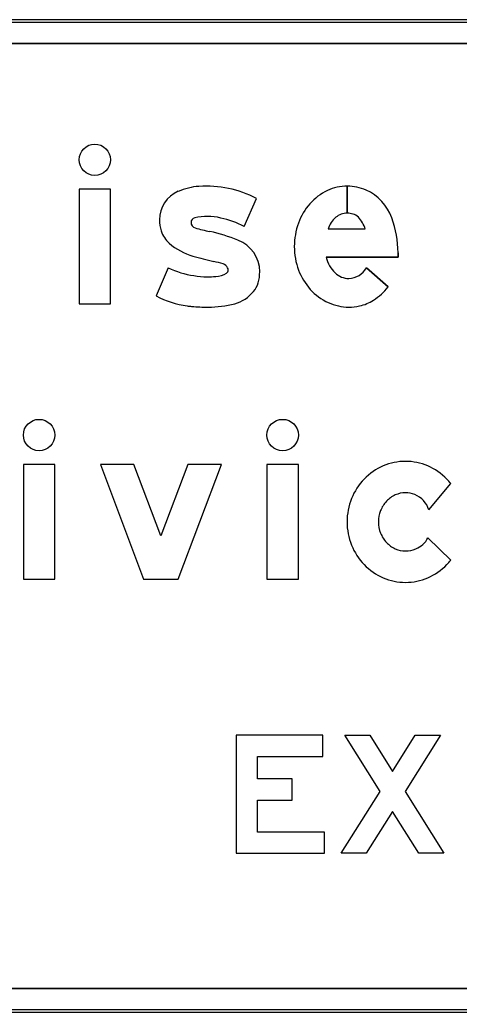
# Model space of a CAD drawing. Extents: x 1806251 to 1809821, y 414895 to 422886.
# Drawn here: x 1809677.075 to 1809677.447, y 415421.961 to 415422.801 of the extents above; entities that cross this region are included whole.
import ezdxf

# ---------------------------------------------------------------- set-up
doc = ezdxf.new("R2010")
doc.units = 0
for name, color, linetype in [('GSBWFILL', 7, 'Continuous'), ('GSCOLORFILL', 7, 'Continuous'), ('GSOUTLINE', 7, 'Continuous')]:
    doc.layers.add(name, color=color, linetype=linetype)

msp = doc.modelspace()

# ---------------------------------------------------------------- linework, layer by layer
at = {"layer": 'GSBWFILL'}
for p, q in [((1809678.53509, 415422.80057), (1809676.65509, 415422.80057)), ((1809676.65509, 415422.78057), (1809678.53509, 415422.78057)), ((1809677.35178, 415422.65982), (1809677.35178, 415422.63688)), ((1809677.35179, 415422.63688), (1809677.35179, 415422.65982)), ((1809677.26455, 415422.62569), (1809677.27488, 415422.6494)), ((1809677.33555, 415422.62355), (1809677.36706, 415422.62355)), ((1809677.20024, 415422.5906), (1809677.18992, 415422.5669)), ((1809677.36812, 415422.5906), (1809677.38633, 415422.57448)), ((1809677.18992, 415422.5669), (1809677.18992, 415422.5669)), ((1809677.42091, 415422.38573), (1809677.43938, 415422.40803)), ((1809677.43938, 415422.34321), (1809677.41999, 415422.36218)), ((1809678.53509, 415421.98057), (1809676.65529, 415421.98057)), ((1809676.65529, 415421.96057), (1809678.53509, 415421.96057))]:
    msp.add_line(p, q, dxfattribs=at)
for points in [[(1809677.12475, 415422.56007), (1809677.15135, 415422.56007), (1809677.15135, 415422.65716), (1809677.12475, 415422.65716)], [(1809677.07762, 415422.32707), (1809677.10422, 415422.32707), (1809677.10422, 415422.42416), (1809677.07762, 415422.42416)], [(1809677.17121, 415422.42416), (1809677.14279, 415422.42416), (1809677.17937, 415422.32707), (1809677.20862, 415422.32707), (1809677.2452, 415422.42416), (1809677.21678, 415422.42416), (1809677.194, 415422.36369)], [(1809677.28377, 415422.32707), (1809677.31037, 415422.32707), (1809677.31037, 415422.42416), (1809677.28377, 415422.42416)], [(1809677.33265, 415422.11307), (1809677.27565, 415422.11307), (1809677.27565, 415422.13997), (1809677.30515, 415422.13997), (1809677.30515, 415422.15797), (1809677.27565, 415422.15797), (1809677.27565, 415422.17707), (1809677.33115, 415422.17707), (1809677.33115, 415422.19507), (1809677.25765, 415422.19507), (1809677.25765, 415422.09507), (1809677.33265, 415422.09507)], [(1809677.4124, 415422.09507), (1809677.39015, 415422.13053), (1809677.3679, 415422.09507), (1809677.34665, 415422.09507), (1809677.37953, 415422.14746), (1809677.34965, 415422.19507), (1809677.3709, 415422.19507), (1809677.39015, 415422.1644), (1809677.4094, 415422.19507), (1809677.43065, 415422.19507), (1809677.40078, 415422.14746), (1809677.43365, 415422.09507)]]:
    msp.add_lwpolyline(points, close=True, dxfattribs=at)
msp.add_lwpolyline([(1809677.39474, 415422.6034), (1809677.39474, 415422.59961), (1809677.33404, 415422.59961)], dxfattribs=at)
msp.add_circle((1809677.09092, 415422.4491), 0.0133, dxfattribs=at)
for centre, radius, start, end in [((1809677.40178, 415422.37735), 0.04962, 113.20471, 135.98445), ((1809677.40108, 415422.37898), 0.04784, 90, 113.20471), ((1809677.40108, 415422.37898), 0.04784, 66.79529, 90), ((1809677.40038, 415422.37735), 0.04962, 44.01555, 66.79529), ((1809677.40286, 415422.3763), 0.05113, 135.98445, 158.18779), ((1809677.39929, 415422.3763), 0.05113, 38.36235, 44.01555), ((1809677.40456, 415422.37562), 0.05296, 158.18779, 180), ((1809677.40179, 415422.37732), 0.02306, 114.01492, 137.08679), ((1809677.40108, 415422.37892), 0.02131, 90, 114.01492), ((1809677.40108, 415422.37892), 0.02131, 68.21395, 90), ((1809677.40163, 415422.37997), 0.02012, 16.64454, 68.57064), ((1809677.4029, 415422.37629), 0.02457, 137.08679, 158.93885), ((1809677.40463, 415422.37562), 0.02643, 158.93885, 180), ((1809677.40456, 415422.37562), 0.05296, 180, 201.81221), ((1809677.40463, 415422.37562), 0.02643, 180, 201.06115), ((1809677.4029, 415422.37495), 0.02457, 201.06115, 222.91321), ((1809677.40386, 415422.3696), 0.01775, 289.36074, 335.28028), ((1809677.40286, 415422.37494), 0.05113, 201.81221, 224.01555), ((1809677.40179, 415422.37392), 0.02306, 222.91321, 245.98508), ((1809677.40108, 415422.37232), 0.02131, 245.98508, 270), ((1809677.40108, 415422.37232), 0.02131, 270, 294.01492), ((1809677.40178, 415422.37389), 0.04962, 224.01555, 246.79529), ((1809677.40038, 415422.37389), 0.04962, 293.20471, 315.98445), ((1809677.39929, 415422.37494), 0.05113, 315.98445, 321.63766), ((1809677.40108, 415422.37226), 0.04784, 246.79529, 270), ((1809677.40108, 415422.37226), 0.04784, 270, 293.20471)]:
    msp.add_arc(centre, radius, start, end, dxfattribs=at)
for centre, ratio in [((1809677.13805, 415422.6821), 0.99998), ((1809677.29707, 415422.4491), 0.999979)]:
    msp.add_ellipse(centre, major_axis=(0, 0.0133), ratio=ratio, dxfattribs=at)
for centre, major_axis, ratio, start_param, end_param in [((1809677.2188, 415422.63138), (0, 0.02607), 0.999995, 0.398006, 1.570796), ((1809677.2302, 415422.60425), (0, 0.05549), 0.999995, 0.071378, 0.398007), ((1809677.23254, 415422.56865), (0, 0.09118), 0.999995, 5.800291, 6.352301), ((1809677.35448, 415422.61471), (0, 0.04572), 0.999996, 0.44196, 0.851746), ((1809677.35178, 415422.62043), (0, 0.03939), 0.999996, 0, 0.44196), ((1809677.35178, 415422.62043), (0, 0.03939), 0.999996, 5.868518, 6.283016), ((1809677.35078, 415422.61886), (0, 0.04123), 0.999996, 5.061282, 5.861635), ((1809677.35871, 415422.61102), (0, 0.05133), 0.999996, 0.851746, 1.222943), ((1809677.22387, 415422.63138), (0, 0.03114), 0.999995, 1.570796, 1.879779), ((1809677.22348, 415422.62901), (0, 0.00399), 0.999995, 0.21891, 1.570796), ((1809677.23357, 415422.58807), (0, 0.04615), 0.999995, 0, 0.239757), ((1809677.23357, 415422.59053), (0, 0.0437), 0.999995, 6.027142, 6.283185), ((1809677.2305, 415422.56175), (0, 0.07244), 0.999995, 5.793797, 6.086746), ((1809677.35555, 415422.61747), (0, 0.0209), 0.999996, 0.703138, 1.275447), ((1809677.35178, 415422.62146), (0, 0.01542), 0.999996, 0, 0.684319), ((1809677.35178, 415422.619), (0, 0.01788), 0.999996, 6.008019, 6.282813), ((1809677.35393, 415422.62661), (0, 0.00997), 0.999996, 5.468651, 6.008019), ((1809677.34203, 415422.61539), (0, 0.02633), 0.999996, 5.027692, 5.468651), ((1809677.30829, 415422.6034), (0, 0.08645), 0.999996, 4.712389, 5.061282), ((1809677.21638, 415422.62899), (0, 0.02327), 0.999995, 1.879779, 2.42566), ((1809677.22414, 415422.62901), (0, 0.00465), 0.999995, 1.570796, 2.88808), ((1809677.25277, 415422.71929), (0, 0.09936), 0.999995, 2.83708, 2.965597), ((1809677.36532, 415422.60862), (0, 0.05837), 0.999996, 1.222943, 1.570796), ((1809677.20059, 415422.46796), (0, 0.1574), 0.999995, 5.901211, 6.060377), ((1809677.2491, 415422.58729), (0, 0.0286), 0.999995, 4.712389, 5.919951), ((1809677.2351, 415422.65051), (0, 0.0518), 0.999995, 2.42566, 2.869403), ((1809677.36357, 415422.60862), (0, 0.05662), 0.999996, 1.570796, 1.928626), ((1809677.31007, 415422.90806), (0, 0.32003), 0.999995, 2.860128, 2.916667), ((1809677.35959, 415422.60525), (0, 0.02617), 0.999996, 1.788032, 2.378697), ((1809677.23365, 415422.66212), (0, 0.07894), 0.999995, 2.70455, 2.991718), ((1809677.20539, 415422.45634), (0, 0.14365), 0.999995, 5.990951, 6.04928), ((1809677.24453, 415422.58752), (0, 0.00677), 0.999995, 5.20773, 5.944931), ((1809677.24786, 415422.58871), (0, 0.00308), 0.999995, 3.769232, 4.712389), ((1809677.24611, 415422.58871), (0, 0.00483), 0.999995, 4.712389, 5.146352), ((1809677.3585, 415422.60672), (0, 0.0512), 0.999996, 1.928626, 2.305123), ((1809677.35188, 415422.60064), (0, 0.01909), 0.999996, 3.209537, 4.158837), ((1809677.2331, 415422.64352), (0, 0.0605), 0.999995, 2.95481, 3.141593), ((1809677.2331, 415422.65896), (0, 0.07594), 0.999995, 3.141593, 3.238422), ((1809677.23994, 415422.60138), (0, 0.01802), 0.999995, 3.169414, 3.711965), ((1809677.24432, 415422.58729), (0, 0.03338), 0.999995, 4.42655, 4.712389), ((1809677.35341, 415422.5989), (0, 0.01731), 0.999996, 2.383204, 3.128268), ((1809677.2572, 415422.5835), (0, 0.01995), 0.999995, 4.009587, 4.42655), ((1809677.35526, 415422.6038), (0, 0.04684), 0.999996, 2.305123, 2.711411), ((1809677.34734, 415422.60503), (0, 0.04953), 0.999996, 3.710413, 4.047817), ((1809677.22785, 415422.63976), (0, 0.08215), 0.999995, 2.661561, 2.999689), ((1809677.24794, 415422.59089), (0, 0.03179), 0.999995, 3.41426, 4.020407), ((1809677.35432, 415422.59411), (0, 0.03657), 0.999996, 3.35931, 3.710413), ((1809677.22564, 415422.62427), (0, 0.0665), 0.999995, 2.999689, 3.056979), ((1809677.23395, 415422.72077), (0, 0.16336), 0.999995, 3.056204, 3.141593), ((1809677.23395, 415422.64784), (0, 0.09042), 0.999995, 3.141593, 3.39368), ((1809677.35318, 415422.59926), (0, 0.04185), 0.999996, 2.711411, 3.141593), ((1809677.35318, 415422.59926), (0, 0.04185), 0.999996, 3.141593, 3.35931)]:
    msp.add_ellipse(centre, major_axis=major_axis, ratio=ratio, start_param=start_param, end_param=end_param, dxfattribs=at)
at = {"layer": 'GSCOLORFILL'}
for p, q in [((1809678.53509, 415422.80057), (1809676.65509, 415422.80057)), ((1809678.53509, 415422.80057), (1809676.65509, 415422.80057)), ((1809678.53509, 415422.80057), (1809676.65509, 415422.80057)), ((1809676.65509, 415422.79857), (1809678.53509, 415422.79857)), ((1809676.65509, 415422.78057), (1809678.53509, 415422.78057)), ((1809677.35178, 415422.65982), (1809677.35178, 415422.63688)), ((1809677.35179, 415422.63688), (1809677.35179, 415422.65982)), ((1809677.26455, 415422.62569), (1809677.27488, 415422.6494)), ((1809677.33555, 415422.62355), (1809677.36706, 415422.62355)), ((1809677.20024, 415422.5906), (1809677.18992, 415422.5669)), ((1809677.36812, 415422.5906), (1809677.38633, 415422.57448)), ((1809677.18992, 415422.5669), (1809677.18992, 415422.5669)), ((1809677.42091, 415422.38573), (1809677.43938, 415422.40803)), ((1809677.43938, 415422.34321), (1809677.41999, 415422.36218)), ((1809678.53509, 415421.98057), (1809676.65529, 415421.98057)), ((1809676.65509, 415421.96057), (1809678.53509, 415421.96057)), ((1809678.53509, 415421.96257), (1809676.65511, 415421.96257)), ((1809676.65511, 415421.96057), (1809678.53509, 415421.96057)), ((1809676.65529, 415421.96057), (1809678.53509, 415421.96057))]:
    msp.add_line(p, q, dxfattribs=at)
for points in [[(1809677.12475, 415422.56007), (1809677.15135, 415422.56007), (1809677.15135, 415422.65716), (1809677.12475, 415422.65716)], [(1809677.07762, 415422.32707), (1809677.10422, 415422.32707), (1809677.10422, 415422.42416), (1809677.07762, 415422.42416)], [(1809677.17121, 415422.42416), (1809677.14279, 415422.42416), (1809677.17937, 415422.32707), (1809677.20862, 415422.32707), (1809677.2452, 415422.42416), (1809677.21678, 415422.42416), (1809677.194, 415422.36369)], [(1809677.28377, 415422.32707), (1809677.31037, 415422.32707), (1809677.31037, 415422.42416), (1809677.28377, 415422.42416)], [(1809677.33265, 415422.11307), (1809677.27565, 415422.11307), (1809677.27565, 415422.13997), (1809677.30515, 415422.13997), (1809677.30515, 415422.15797), (1809677.27565, 415422.15797), (1809677.27565, 415422.17707), (1809677.33115, 415422.17707), (1809677.33115, 415422.19507), (1809677.25765, 415422.19507), (1809677.25765, 415422.09507), (1809677.33265, 415422.09507)], [(1809677.4124, 415422.09507), (1809677.39015, 415422.13053), (1809677.3679, 415422.09507), (1809677.34665, 415422.09507), (1809677.37953, 415422.14746), (1809677.34965, 415422.19507), (1809677.3709, 415422.19507), (1809677.39015, 415422.1644), (1809677.4094, 415422.19507), (1809677.43065, 415422.19507), (1809677.40078, 415422.14746), (1809677.43365, 415422.09507)]]:
    msp.add_lwpolyline(points, close=True, dxfattribs=at)
msp.add_lwpolyline([(1809677.39474, 415422.6034), (1809677.39474, 415422.59961), (1809677.33404, 415422.59961)], dxfattribs=at)
msp.add_circle((1809677.09092, 415422.4491), 0.0133, dxfattribs=at)
for centre, radius, start, end in [((1809677.40178, 415422.37735), 0.04962, 113.20471, 135.98445), ((1809677.40108, 415422.37898), 0.04784, 90, 113.20471), ((1809677.40108, 415422.37898), 0.04784, 66.79529, 90), ((1809677.40038, 415422.37735), 0.04962, 44.01555, 66.79529), ((1809677.40286, 415422.3763), 0.05113, 135.98445, 158.18779), ((1809677.39929, 415422.3763), 0.05113, 38.36235, 44.01555), ((1809677.40456, 415422.37562), 0.05296, 158.18779, 180), ((1809677.40179, 415422.37732), 0.02306, 114.01492, 137.08679), ((1809677.40108, 415422.37892), 0.02131, 90, 114.01492), ((1809677.40108, 415422.37892), 0.02131, 68.21395, 90), ((1809677.40163, 415422.37997), 0.02012, 16.64454, 68.57064), ((1809677.4029, 415422.37629), 0.02457, 137.08679, 158.93885), ((1809677.40463, 415422.37562), 0.02643, 158.93885, 180), ((1809677.40456, 415422.37562), 0.05296, 180, 201.81221), ((1809677.40463, 415422.37562), 0.02643, 180, 201.06115), ((1809677.4029, 415422.37495), 0.02457, 201.06115, 222.91321), ((1809677.40386, 415422.3696), 0.01775, 289.36074, 335.28028), ((1809677.40286, 415422.37494), 0.05113, 201.81221, 224.01555), ((1809677.40179, 415422.37392), 0.02306, 222.91321, 245.98508), ((1809677.40108, 415422.37232), 0.02131, 245.98508, 270), ((1809677.40108, 415422.37232), 0.02131, 270, 294.01492), ((1809677.40178, 415422.37389), 0.04962, 224.01555, 246.79529), ((1809677.40038, 415422.37389), 0.04962, 293.20471, 315.98445), ((1809677.39929, 415422.37494), 0.05113, 315.98445, 321.63766), ((1809677.40108, 415422.37226), 0.04784, 246.79529, 270), ((1809677.40108, 415422.37226), 0.04784, 270, 293.20471)]:
    msp.add_arc(centre, radius, start, end, dxfattribs=at)
for centre, ratio in [((1809677.13805, 415422.6821), 0.99998), ((1809677.29707, 415422.4491), 0.999979)]:
    msp.add_ellipse(centre, major_axis=(0, 0.0133), ratio=ratio, dxfattribs=at)
for centre, major_axis, ratio, start_param, end_param in [((1809677.2188, 415422.63138), (0, 0.02607), 0.999995, 0.398006, 1.570796), ((1809677.2302, 415422.60425), (0, 0.05549), 0.999995, 0.071378, 0.398007), ((1809677.23254, 415422.56865), (0, 0.09118), 0.999995, 5.800291, 6.352301), ((1809677.35448, 415422.61471), (0, 0.04572), 0.999996, 0.44196, 0.851746), ((1809677.35178, 415422.62043), (0, 0.03939), 0.999996, 0, 0.44196), ((1809677.35178, 415422.62043), (0, 0.03939), 0.999996, 5.868518, 6.283016), ((1809677.35078, 415422.61886), (0, 0.04123), 0.999996, 5.061282, 5.861635), ((1809677.35871, 415422.61102), (0, 0.05133), 0.999996, 0.851746, 1.222943), ((1809677.22387, 415422.63138), (0, 0.03114), 0.999995, 1.570796, 1.879779), ((1809677.22348, 415422.62901), (0, 0.00399), 0.999995, 0.21891, 1.570796), ((1809677.23357, 415422.58807), (0, 0.04615), 0.999995, 0, 0.239757), ((1809677.23357, 415422.59053), (0, 0.0437), 0.999995, 6.027142, 6.283185), ((1809677.2305, 415422.56175), (0, 0.07244), 0.999995, 5.793797, 6.086746), ((1809677.35555, 415422.61747), (0, 0.0209), 0.999996, 0.703138, 1.275447), ((1809677.35178, 415422.62146), (0, 0.01542), 0.999996, 0, 0.684319), ((1809677.35178, 415422.619), (0, 0.01788), 0.999996, 6.008019, 6.282813), ((1809677.35393, 415422.62661), (0, 0.00997), 0.999996, 5.468651, 6.008019), ((1809677.34203, 415422.61539), (0, 0.02633), 0.999996, 5.027692, 5.468651), ((1809677.30829, 415422.6034), (0, 0.08645), 0.999996, 4.712389, 5.061282), ((1809677.21638, 415422.62899), (0, 0.02327), 0.999995, 1.879779, 2.42566), ((1809677.22414, 415422.62901), (0, 0.00465), 0.999995, 1.570796, 2.88808), ((1809677.25277, 415422.71929), (0, 0.09936), 0.999995, 2.83708, 2.965597), ((1809677.36532, 415422.60862), (0, 0.05837), 0.999996, 1.222943, 1.570796), ((1809677.20059, 415422.46796), (0, 0.1574), 0.999995, 5.901211, 6.060377), ((1809677.2491, 415422.58729), (0, 0.0286), 0.999995, 4.712389, 5.919951), ((1809677.2351, 415422.65051), (0, 0.0518), 0.999995, 2.42566, 2.869403), ((1809677.36357, 415422.60862), (0, 0.05662), 0.999996, 1.570796, 1.928626), ((1809677.31007, 415422.90806), (0, 0.32003), 0.999995, 2.860128, 2.916667), ((1809677.35959, 415422.60525), (0, 0.02617), 0.999996, 1.788032, 2.378697), ((1809677.23365, 415422.66212), (0, 0.07894), 0.999995, 2.70455, 2.991718), ((1809677.20539, 415422.45634), (0, 0.14365), 0.999995, 5.990951, 6.04928), ((1809677.24453, 415422.58752), (0, 0.00677), 0.999995, 5.20773, 5.944931), ((1809677.24786, 415422.58871), (0, 0.00308), 0.999995, 3.769232, 4.712389), ((1809677.24611, 415422.58871), (0, 0.00483), 0.999995, 4.712389, 5.146352), ((1809677.3585, 415422.60672), (0, 0.0512), 0.999996, 1.928626, 2.305123), ((1809677.35188, 415422.60064), (0, 0.01909), 0.999996, 3.209537, 4.158837), ((1809677.2331, 415422.64352), (0, 0.0605), 0.999995, 2.95481, 3.141593), ((1809677.2331, 415422.65896), (0, 0.07594), 0.999995, 3.141593, 3.238422), ((1809677.23994, 415422.60138), (0, 0.01802), 0.999995, 3.169414, 3.711965), ((1809677.24432, 415422.58729), (0, 0.03338), 0.999995, 4.42655, 4.712389), ((1809677.35341, 415422.5989), (0, 0.01731), 0.999996, 2.383204, 3.128268), ((1809677.2572, 415422.5835), (0, 0.01995), 0.999995, 4.009587, 4.42655), ((1809677.35526, 415422.6038), (0, 0.04684), 0.999996, 2.305123, 2.711411), ((1809677.34734, 415422.60503), (0, 0.04953), 0.999996, 3.710413, 4.047817), ((1809677.22785, 415422.63976), (0, 0.08215), 0.999995, 2.661561, 2.999689), ((1809677.24794, 415422.59089), (0, 0.03179), 0.999995, 3.41426, 4.020407), ((1809677.35432, 415422.59411), (0, 0.03657), 0.999996, 3.35931, 3.710413), ((1809677.22564, 415422.62427), (0, 0.0665), 0.999995, 2.999689, 3.056979), ((1809677.23395, 415422.72077), (0, 0.16336), 0.999995, 3.056204, 3.141593), ((1809677.23395, 415422.64784), (0, 0.09042), 0.999995, 3.141593, 3.39368), ((1809677.35318, 415422.59926), (0, 0.04185), 0.999996, 2.711411, 3.141593), ((1809677.35318, 415422.59926), (0, 0.04185), 0.999996, 3.141593, 3.35931)]:
    msp.add_ellipse(centre, major_axis=major_axis, ratio=ratio, start_param=start_param, end_param=end_param, dxfattribs=at)
at = {"layer": 'GSOUTLINE'}
for p, q in [((1809678.53509, 415422.80057), (1809676.65509, 415422.80057)), ((1809678.53509, 415422.78057), (1809676.65509, 415422.78057)), ((1809677.26455, 415422.62569), (1809677.27488, 415422.6494)), ((1809677.33555, 415422.62355), (1809677.36706, 415422.62355)), ((1809677.20024, 415422.5906), (1809677.18992, 415422.5669)), ((1809677.38633, 415422.57448), (1809677.36812, 415422.5906)), ((1809677.18992, 415422.5669), (1809677.18992, 415422.5669)), ((1809677.42091, 415422.38573), (1809677.43938, 415422.40803)), ((1809677.43938, 415422.34321), (1809677.41999, 415422.36218)), ((1809676.65509, 415421.98057), (1809678.53509, 415421.98057)), ((1809676.65509, 415421.96057), (1809678.53509, 415421.96057))]:
    msp.add_line(p, q, dxfattribs=at)
for points in [[(1809677.12475, 415422.56007), (1809677.15135, 415422.56007), (1809677.15135, 415422.65716), (1809677.12475, 415422.65716)], [(1809677.07762, 415422.32707), (1809677.10422, 415422.32707), (1809677.10422, 415422.42416), (1809677.07762, 415422.42416)], [(1809677.17121, 415422.42416), (1809677.14279, 415422.42416), (1809677.17937, 415422.32707), (1809677.20862, 415422.32707), (1809677.2452, 415422.42416), (1809677.21678, 415422.42416), (1809677.194, 415422.36369)], [(1809677.28377, 415422.32707), (1809677.31037, 415422.32707), (1809677.31037, 415422.42416), (1809677.28377, 415422.42416)], [(1809677.33265, 415422.11307), (1809677.27565, 415422.11307), (1809677.27565, 415422.13997), (1809677.30515, 415422.13997), (1809677.30515, 415422.15797), (1809677.27565, 415422.15797), (1809677.27565, 415422.17707), (1809677.33115, 415422.17707), (1809677.33115, 415422.19507), (1809677.25765, 415422.19507), (1809677.25765, 415422.09507), (1809677.33265, 415422.09507)], [(1809677.4124, 415422.09507), (1809677.39015, 415422.13053), (1809677.3679, 415422.09507), (1809677.34665, 415422.09507), (1809677.37953, 415422.14746), (1809677.34965, 415422.19507), (1809677.3709, 415422.19507), (1809677.39015, 415422.1644), (1809677.4094, 415422.19507), (1809677.43065, 415422.19507), (1809677.40078, 415422.14746), (1809677.43365, 415422.09507)]]:
    msp.add_lwpolyline(points, close=True, dxfattribs=at)
msp.add_lwpolyline([(1809677.33404, 415422.59961), (1809677.39474, 415422.59961), (1809677.39474, 415422.6034)], dxfattribs=at)
msp.add_circle((1809677.09092, 415422.4491), 0.0133, dxfattribs=at)
for centre, radius, start, end in [((1809677.40178, 415422.37735), 0.04962, 113.20471, 135.98445), ((1809677.40108, 415422.37898), 0.04784, 90, 113.20471), ((1809677.40108, 415422.37898), 0.04784, 66.79529, 90), ((1809677.40038, 415422.37735), 0.04962, 44.01555, 66.79529), ((1809677.40286, 415422.3763), 0.05113, 135.98445, 158.18779), ((1809677.39929, 415422.3763), 0.05113, 38.36235, 44.01555), ((1809677.40456, 415422.37562), 0.05296, 158.18779, 180), ((1809677.40179, 415422.37732), 0.02306, 114.01492, 137.08679), ((1809677.40108, 415422.37892), 0.02131, 90, 114.01492), ((1809677.40108, 415422.37892), 0.02131, 68.21395, 90), ((1809677.40163, 415422.37997), 0.02012, 16.64454, 68.57064), ((1809677.4029, 415422.37629), 0.02457, 137.08679, 158.93885), ((1809677.40463, 415422.37562), 0.02643, 158.93885, 180), ((1809677.40456, 415422.37562), 0.05296, 180, 201.81221), ((1809677.40463, 415422.37562), 0.02643, 180, 201.06115), ((1809677.4029, 415422.37495), 0.02457, 201.06115, 222.91321), ((1809677.40386, 415422.3696), 0.01775, 289.36074, 335.28028), ((1809677.40286, 415422.37494), 0.05113, 201.81221, 224.01555), ((1809677.40179, 415422.37392), 0.02306, 222.91321, 245.98508), ((1809677.40108, 415422.37232), 0.02131, 245.98508, 270), ((1809677.40108, 415422.37232), 0.02131, 270, 294.01492), ((1809677.40178, 415422.37389), 0.04962, 224.01555, 246.79529), ((1809677.40038, 415422.37389), 0.04962, 293.20471, 315.98445), ((1809677.39929, 415422.37494), 0.05113, 315.98445, 321.63766), ((1809677.40108, 415422.37226), 0.04784, 246.79529, 270), ((1809677.40108, 415422.37226), 0.04784, 270, 293.20471)]:
    msp.add_arc(centre, radius, start, end, dxfattribs=at)
for centre, ratio in [((1809677.13805, 415422.6821), 0.99998), ((1809677.29707, 415422.4491), 0.999979)]:
    msp.add_ellipse(centre, major_axis=(0, 0.0133), ratio=ratio, dxfattribs=at)
for centre, major_axis, ratio, start_param, end_param in [((1809677.2188, 415422.63138), (0, 0.02607), 0.999995, 0.398006, 1.570796), ((1809677.2302, 415422.60425), (0, 0.05549), 0.999995, 0.071378, 0.398007), ((1809677.23254, 415422.56865), (0, 0.09118), 0.999995, 5.800291, 6.352301), ((1809677.35448, 415422.61471), (0, 0.04572), 0.999996, 0.44196, 0.851746), ((1809677.35178, 415422.62043), (0, 0.03939), 0.999996, 0, 0.44196), ((1809677.35178, 415422.62043), (0, 0.03939), 0.999996, 5.868518, 6.283185), ((1809677.35078, 415422.61886), (0, 0.04123), 0.999996, 5.061282, 5.861635), ((1809677.35871, 415422.61102), (0, 0.05133), 0.999996, 0.851746, 1.222943), ((1809677.22387, 415422.63138), (0, 0.03114), 0.999995, 1.570796, 1.879779), ((1809677.22348, 415422.62901), (0, 0.00399), 0.999995, 0.21891, 1.570796), ((1809677.23357, 415422.58807), (0, 0.04615), 0.999995, 0, 0.239757), ((1809677.23357, 415422.59053), (0, 0.0437), 0.999995, 6.027142, 6.283185), ((1809677.2305, 415422.56175), (0, 0.07244), 0.999995, 5.793797, 6.086746), ((1809677.35555, 415422.61747), (0, 0.0209), 0.999996, 0.703138, 1.275447), ((1809677.35178, 415422.62146), (0, 0.01542), 0.999996, 0, 0.684319), ((1809677.35178, 415422.619), (0, 0.01788), 0.999996, 6.008019, 6.283185), ((1809677.35393, 415422.62661), (0, 0.00998), 0.999996, 5.468651, 6.008019), ((1809677.34203, 415422.61539), (0, 0.02633), 0.999996, 5.027692, 5.468651), ((1809677.30829, 415422.6034), (0, 0.08645), 0.999996, 4.712389, 5.061282), ((1809677.21638, 415422.62899), (0, 0.02327), 0.999995, 1.879779, 2.42566), ((1809677.22414, 415422.62901), (0, 0.00465), 0.999995, 1.570796, 2.88808), ((1809677.25277, 415422.71929), (0, 0.09936), 0.999995, 2.83708, 2.965597), ((1809677.36532, 415422.60862), (0, 0.05837), 0.999996, 1.222943, 1.570796), ((1809677.20059, 415422.46796), (0, 0.1574), 0.999995, 5.901211, 6.060377), ((1809677.2491, 415422.58729), (0, 0.0286), 0.999995, 4.712389, 5.919951), ((1809677.2351, 415422.65051), (0, 0.0518), 0.999995, 2.42566, 2.869403), ((1809677.36357, 415422.60862), (0, 0.05662), 0.999996, 1.570796, 1.928626), ((1809677.31007, 415422.90806), (0, 0.32003), 0.999995, 2.860128, 2.916667), ((1809677.35959, 415422.60525), (0, 0.02617), 0.999996, 1.788032, 2.378697), ((1809677.23365, 415422.66212), (0, 0.07894), 0.999995, 2.70455, 2.991718), ((1809677.20539, 415422.45634), (0, 0.14365), 0.999995, 5.990951, 6.04928), ((1809677.24453, 415422.58752), (0, 0.00677), 0.999995, 5.20773, 5.944931), ((1809677.24786, 415422.58871), (0, 0.00308), 0.999995, 3.769232, 4.712389), ((1809677.24611, 415422.58871), (0, 0.00483), 0.999995, 4.712389, 5.146352), ((1809677.3585, 415422.60672), (0, 0.0512), 0.999996, 1.928626, 2.305123), ((1809677.35188, 415422.60064), (0, 0.01909), 0.999996, 3.209537, 4.158837), ((1809677.2331, 415422.64352), (0, 0.0605), 0.999995, 2.95481, 3.141593), ((1809677.2331, 415422.65896), (0, 0.07594), 0.999995, 3.141593, 3.238422), ((1809677.23994, 415422.60138), (0, 0.01802), 0.999995, 3.169414, 3.711965), ((1809677.24432, 415422.58729), (0, 0.03338), 0.999995, 4.42655, 4.712389), ((1809677.35341, 415422.5989), (0, 0.01731), 0.999996, 2.383204, 3.128268), ((1809677.2572, 415422.5835), (0, 0.01995), 0.999995, 4.009587, 4.42655), ((1809677.35526, 415422.6038), (0, 0.04684), 0.999996, 2.305123, 2.711411), ((1809677.34734, 415422.60503), (0, 0.04953), 0.999996, 3.710413, 4.047817), ((1809677.22785, 415422.63976), (0, 0.08215), 0.999995, 2.661561, 2.999689), ((1809677.24794, 415422.59089), (0, 0.03179), 0.999995, 3.41426, 4.020407), ((1809677.35432, 415422.59411), (0, 0.03657), 0.999996, 3.35931, 3.710413), ((1809677.22564, 415422.62427), (0, 0.0665), 0.999995, 2.999689, 3.056979), ((1809677.23395, 415422.72077), (0, 0.16336), 0.999995, 3.056204, 3.141593), ((1809677.23395, 415422.64784), (0, 0.09042), 0.999995, 3.141593, 3.39368), ((1809677.35318, 415422.59926), (0, 0.04185), 0.999996, 2.711411, 3.141593), ((1809677.35318, 415422.59926), (0, 0.04185), 0.999996, 3.141593, 3.35931)]:
    msp.add_ellipse(centre, major_axis=major_axis, ratio=ratio, start_param=start_param, end_param=end_param, dxfattribs=at)

doc.saveas('drawing.dxf')
